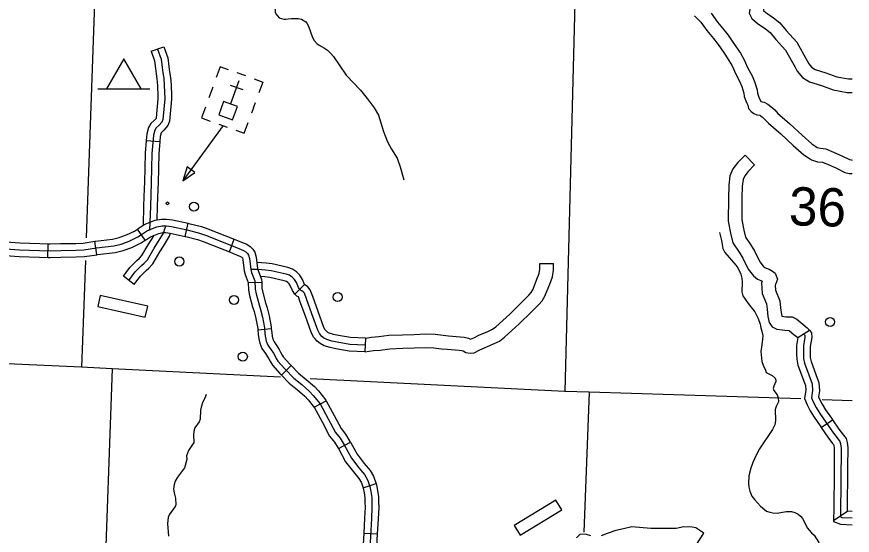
# Model space of a CAD drawing. Extents: x 653372 to 905732, y 627442 to 787275.
# Drawn here: x 896560 to 905732, y 700393 to 706082 of the extents above; entities that cross this region are included whole.
import ezdxf

# ---------------------------------------------------------------- set-up
doc = ezdxf.new("R2010")
doc.units = 0
for name, color, linetype in [('Level 32', 7, 'Continuous'), ('Level 35', 7, 'Continuous'), ('Level 4', 7, 'Continuous'), ('Level 45', 7, 'Continuous'), ('Level 46', 7, 'Continuous'), ('Level 5', 7, 'Continuous'), ('Level 56', 7, 'Continuous'), ('Level 57', 7, 'Continuous')]:
    doc.layers.add(name, color=color, linetype=linetype)

msp = doc.modelspace()

# ---------------------------------------------------------------- linework, layer by layer
at = {"layer": 'Level 32'}
for p, q in [((897968.5, 703628.9), (897884.4, 703752.3)), ((898409.6, 703670.7), (898441.6, 703816.6)), ((896902.3, 703441.2), (896906.6, 703590.4)), ((897439.6, 703470.6), (897417.5, 703618.3)), ((898894.5, 703501.9), (898948.7, 703641.1)), ((899099.9, 703164.4), (899249.2, 703170.6)), ((899206.1, 702648.3), (899355, 702660.5)), ((899467.1, 702149.4), (899574.1, 702253.6)), ((899826.6, 701797.4), (899958.7, 701867.1)), ((900091.7, 701343.6), (900222.8, 701415.1)), ((900362.3, 700913.8), (900504.6, 700959.1)), ((900369.5, 700417.4), (900518.6, 700409.3))]:
    msp.add_line(p, q, dxfattribs=at)
for points in [[(897884.4, 703752.3), (897900.9, 703763.6), (897960.8, 703801.8), (898078.9, 703848.7), (898149.2, 703862.2), (898203.6, 703862.1), (898270.2, 703854.2), (898441.6, 703816.6)], [(896440.6, 703535.9), (896591.2, 703524.8), (896811.6, 703518.5), (896927.3, 703515.1), (897043.1, 703517.3), (897211.4, 703520.8), (897295.6, 703524.5), (897435.7, 703545.6), (897625.8, 703567.6), (897707.4, 703588.1), (897795.4, 703618.8), (897890.2, 703665.9), (897942.1, 703701.3), (897994.9, 703735.1), (898099.9, 703776.7), (898156.3, 703787.5), (898199.1, 703787.5), (898257.8, 703780.5), (898432.1, 703742.2), (898566.3, 703707.8), (898632.1, 703684.1), (898955.1, 703558.5), (899000.2, 703539.6), (899050.7, 703518.4), (899075.9, 703503.1), (899094.5, 703485), (899106, 703466.9)], [(897417.5, 703618.3), (897425.9, 703619.6), (897612.4, 703641.2), (897685.9, 703659.7), (897766.4, 703687.7), (897852.4, 703730.5), (897884.4, 703752.3)], [(898441.6, 703816.6), (898449.4, 703814.9), (898588.3, 703779.3), (898658.3, 703754.1), (898948.7, 703641.1)], [(897968.5, 703628.9), (897983.2, 703638.9), (898029.1, 703668.3), (898120.9, 703704.7), (898163.3, 703712.8), (898194.6, 703712.8), (898245.3, 703706.7), (898409.6, 703670.7)], [(898409.6, 703670.7), (898414.8, 703669.5), (898544.4, 703636.4), (898605.9, 703614.2), (898894.5, 703501.9)], [(896384.2, 703614.4), (896445.7, 703610.4), (896595, 703599.4), (896813.7, 703593.1), (896906.6, 703590.4)], [(896906.6, 703590.4), (896927.6, 703589.8), (897041.7, 703592), (897209, 703595.4), (897288.4, 703599), (897417.5, 703618.3)], [(897439.6, 703470.6), (897445.6, 703471.5), (897639.3, 703494), (897728.8, 703516.5), (897824.5, 703549.8), (897928, 703601.3), (897968.5, 703628.9)], [(898948.7, 703641.1), (898983.1, 703627.7), (899029.1, 703608.4), (899084.7, 703585.1), (899121.9, 703562.6), (899152.9, 703532.5), (899175.1, 703497.5), (899189.9, 703443.6), (899204.5, 703320.1), (899209.8, 703296.8), (899248, 703197.9), (899249.2, 703170.6)], [(898894.5, 703501.9), (898927.1, 703489.3), (898971.3, 703470.7), (899016.8, 703451.6), (899030, 703443.6), (899036.2, 703437.6), (899037, 703436.4), (899042.9, 703414.9), (899057.1, 703294.6), (899066.6, 703253.1), (899099.8, 703167.1), (899099.9, 703164.4)], [(896374.6, 703465.3), (896435.4, 703461.4), (896587.3, 703450.2), (896809.4, 703443.8), (896902.3, 703441.2)], [(896902.3, 703441.2), (896926.9, 703440.4), (897044.6, 703442.7), (897213.9, 703446.1), (897302.9, 703450.1), (897439.6, 703470.6)], [(899106, 703466.9), (899116.4, 703429.2), (899130.8, 703307.3), (899138.2, 703274.9), (899173.9, 703182.5), (899177.6, 703093.8), (899187.5, 703040.5), (899220, 702920), (899237.2, 702868.6), (899257.7, 702785.9), (899279.3, 702670.1), (899284.6, 702604.5), (899291.7, 702562.7), (899300, 702523.5), (899318.4, 702478.4), (899352.2, 702428.6), (899377.1, 702390.5), (899391.9, 702365.1), (899409.6, 702331.4), (899426.5, 702303.9), (899502.9, 702219.6), (899601.7, 702118.1), (899688.9, 702046.1), (899774.9, 701971.5), (899815.1, 701927), (899891.6, 701834.2), (899977.4, 701671.4), (900057.9, 701522), (900108.9, 701458.5), (900153.9, 701385.5), (900233.4, 701239.8), (900316.3, 701134.4), (900377.8, 701058.7), (900408.6, 701007.9), (900418.9, 700982.1), (900436.2, 700927.8), (900446.9, 700872.8), (900456.8, 700808.9), (900457.7, 700756.5), (900459.3, 700697.5), (900453, 700577)], [(899099.9, 703164.4), (899103.2, 703085.4), (899114.6, 703024), (899148.5, 702898.4), (899165.5, 702847.7), (899184.7, 702770.1), (899205.1, 702660.1), (899206.1, 702648.3)], [(899249.2, 703170.6), (899252, 703102.2), (899260.4, 703057.1), (899291.5, 702941.6), (899309, 702889.4), (899330.7, 702801.8), (899353.4, 702680), (899355, 702660.5)], [(899206.1, 702648.3), (899210.5, 702595.1), (899218.4, 702548.8), (899228.3, 702501.6), (899252.2, 702442.9), (899290.1, 702387.2), (899313.5, 702351.2), (899326.6, 702328.9), (899344.7, 702294.5), (899366.5, 702258.9), (899448.5, 702168.5), (899467.1, 702149.4)], [(899355, 702660.5), (899358.8, 702613.8), (899365.1, 702576.7), (899371.7, 702545.5), (899384.6, 702513.8), (899414.4, 702470), (899440.6, 702429.8), (899457.2, 702401.4), (899474.6, 702368.3), (899486.5, 702348.9), (899557.4, 702270.8), (899574.1, 702253.6)], [(899574.1, 702253.6), (899652.4, 702173.1), (899737.2, 702103.1), (899827.3, 702024.9), (899871.6, 701975.8), (899954.1, 701875.8), (899958.7, 701867.1)], [(899467.1, 702149.4), (899551, 702063.2), (899640.7, 701989.1), (899722.5, 701918.1), (899758.5, 701878.2), (899829.1, 701792.6), (899826.6, 701797.5)], [(899958.7, 701867.1), (900043.3, 701706.6), (900120.4, 701563.4), (900170, 701501.6), (900218.5, 701423), (900222.8, 701415.1)], [(899826.6, 701797.4), (899911.5, 701636.3), (899995.4, 701480.6), (900047.7, 701415.3), (900089.3, 701348), (900091.7, 701343.6)], [(900222.8, 701415.1), (900296, 701281), (900374.6, 701181), (900438.9, 701101.8), (900475.7, 701041.3), (900489.2, 701007.3), (900504.6, 700959.1)], [(900091.7, 701343.6), (900170.8, 701198.5), (900258, 701087.7), (900316.6, 701015.6), (900341.6, 700974.4), (900348.6, 700956.9), (900362.3, 700913.8)], [(900362.3, 700913.8), (900363.7, 700909.3), (900373.3, 700860), (900382.2, 700802.5), (900383, 700754.9), (900384.5, 700698.5), (900378.4, 700581), (900369.5, 700417.4)], [(900504.6, 700959.1), (900508.7, 700946.3), (900520.4, 700885.7), (900531.4, 700815.3), (900532.3, 700758.1), (900534, 700696.6), (900527.5, 700573), (900518.6, 700409.3)], [(900453, 700577), (900420.8, 699985.1)], [(900369.5, 700417.4), (900346.2, 699986.8), (900346.9, 699887.7)], [(900518.6, 700409.3), (900495.5, 699983.4), (900496.3, 699888.9)]]:
    msp.add_lwpolyline(points, dxfattribs=at)
at = {"layer": 'Level 35'}
for points in [[(899254.3, 706967.6), (899248.9, 706820.5), (899272.8, 706541.2), (899309.2, 706464.2), (899350.8, 706424.9), (899371.7, 706392.3), (899375.5, 706356.2), (899363.3, 706317.6), (899366.6, 706297.6), (899380.9, 706275.1), (899413.9, 706249.1), (899424.3, 706231.8), (899421.8, 706213.9), (899397.3, 706165.8), (899396.2, 706132.9), (899405.5, 706111.6), (899440.1, 706070.6), (899490.5, 706056), (899513.3, 706053.2), (899541.4, 706058.3)], [(899541.4, 706058.3), (899575.5, 706063.2), (899648.3, 706061.8), (899685.9, 706054.6), (899732.9, 706025.2), (899745.4, 706011.8), (899762.3, 705979.3), (899807.1, 705853), (899825, 705822.5), (899856.7, 705784.5), (899880.1, 705767.8), (899940, 705737.9), (899973.2, 705714.9), (900009.9, 705679.7), (900036.8, 705646.9), (900175.8, 705441.8), (900333, 705274.9), (900408.8, 705183.6), (900482.4, 705083.4), (900531.7, 705002.9), (900586.7, 704823.5), (900630.9, 704710.2), (900673.1, 704627), (900737.8, 704529), (900770.7, 704436.1), (900807.9, 704293.2)], [(904274.8, 703713.6), (904296.9, 703626.1), (904311, 703537.8), (904331.6, 703496.2), (904454.8, 703356.4), (904475.7, 703325.8), (904510.4, 703255.8), (904521, 703213.5), (904523.5, 703169.5), (904518.1, 703061.8), (904530.7, 703019.5), (904581.1, 702945), (904587.8, 702934.7)], [(904587.8, 702934.7), (904663.1, 702845.4), (904698.4, 702772.3), (904722.2, 702707.4), (904729.8, 702667.6), (904742.6, 702616.9), (904750.9, 702581), (904746.8, 702543.5), (904738.4, 702481.8), (904728.4, 702410.2), (904734.2, 702336.2), (904738.4, 702299.2), (904754.1, 702258.3), (904780.5, 702203), (904785.2, 702179.8), (904852.9, 702145.6), (904884.9, 702116.6), (904893.2, 702095.4), (904893.7, 702078.4), (904871.1, 702029.2), (904865.3, 702002.5), (904870.6, 701981.3), (904907, 701935.2), (904919.8, 701900.9), (904920.4, 701857.9), (904895.8, 701806.8), (904885.8, 701774.2), (904887.8, 701650.3), (904881.4, 701605.6), (904856.7, 701551.5), (904715.2, 701340.4), (904676.1, 701271.8), (904639.6, 701193.1), (904616.6, 701129.9), (904598, 701046.7), (904591.2, 700962), (904594.9, 700920), (904607.4, 700875.7), (904630.6, 700823), (904657.4, 700787.2), (904722.8, 700711.2), (904791.9, 700659), (904825.3, 700645), (904859, 700637.9), (904906.8, 700635.3), (905006.1, 700653.1), (905063.1, 700655.3), (905102.6, 700643), (905136.9, 700624.9), (905164.1, 700603.1), (905186.2, 700575.4)], [(898640, 701937.4), (898628.4, 701905.8), (898601.4, 701858.5), (898583.2, 701797.2), (898577.5, 701764.4), (898575.5, 701667.8), (898562.9, 701639.2), (898516.6, 701572.4), (898504.9, 701534.8), (898500, 701496.1), (898504.2, 701411.3), (898444.6, 701323.9), (898425.3, 701263.5), (898426.5, 701223.6), (898402.6, 701134.5), (898325.7, 701031.5), (898299.8, 700985.2), (898289.1, 700950.6), (898283, 700897.9), (898287.2, 700860), (898304.9, 700801.8), (898306.3, 700728.1), (898297.9, 700707.3), (898235.2, 700619), (898223.6, 700587.4), (898217.2, 700523.7), (898225.2, 700383.1)], [(905186.2, 700575.4), (905240.1, 700471.6), (905258.5, 700447.3), (905282.8, 700418.9), (905313.2, 700394.4), (905363.8, 700313.1), (905410.9, 700216.5), (905466.3, 700106.7), (905537, 699932.1), (905596.8, 699821.9), (905638.5, 699771.1), (905701.3, 699725.9), (905732, 699700.6)]]:
    msp.add_lwpolyline(points, dxfattribs=at)
at = {"layer": 'Level 4'}
for points in [[(899454.8, 702126.7), (897607.7, 702219), (897273, 702235.8), (892357.5, 702455.9), (891998.8, 702472), (887105.6, 702723.4), (886747.5, 702741.8), (886084.2, 702775.7)], [(905165.8, 701889.7), (902845.5, 701962.1), (902578, 701970.5), (899780.3, 702110.4)], [(905732, 701867.1), (905401.9, 701880.5)]]:
    msp.add_lwpolyline(points, dxfattribs=at)
at = {"layer": 'Level 45'}
for p, q in [((898035.3, 705702.5), (898176.3, 705751.7)), ((897981.5, 704725.5), (898130.3, 704713.5)), ((897847.9, 703142.6), (897731.6, 703236.3)), ((899719.1, 703145.8), (899613, 703036.9)), ((905135, 702564.1), (905261.3, 702644.5)), ((900389.7, 702554.4), (900383.1, 702405.2)), ((905391.8, 701575.2), (905515.1, 701659.5)), ((905525.7, 700556.3), (905684.2, 700660.6))]:
    msp.add_line(p, q, dxfattribs=at)
for points in [[(898105.8, 705727.1), (898145.1, 705614.3), (898156.6, 705524.6), (898163.7, 705467.3), (898173.4, 705407.4), (898179.5, 705330.3), (898185.6, 705180.6), (898165.2, 704954.2), (898154.4, 704926.6), (898122.2, 704891.1), (898092.4, 704862.9), (898077.1, 704836.3), (898061, 704783), (898044.8, 704581.9), (898037.7, 704260.4), (898028.2, 704003.4), (898019.5, 703737.2)], [(898035.3, 705702.5), (898072, 705597.1), (898082.5, 705515.2), (898089.8, 705456.8), (898099.2, 705398.4), (898104.9, 705325.9), (898109.8, 705207.3)], [(898176.3, 705751.7), (898218.2, 705631.5), (898230.7, 705533.9), (898237.7, 705477.9), (898247.6, 705416.3), (898254.1, 705334.8), (898259, 705213.3)], [(898109.8, 705207.3), (898110.8, 705182.4), (898091.8, 704971.6), (898089.9, 704966.6), (898068.8, 704943.4), (898033.1, 704909.7), (898008, 704866.1), (897987.2, 704796.9), (897981.5, 704725.5)], [(898259, 705213.3), (898260.4, 705178.8), (898238.6, 704936.8), (898218.9, 704886.5), (898175.6, 704838.8), (898151.6, 704816.1), (898146.1, 704806.6), (898134.8, 704769), (898130.3, 704713.5)], [(897981.5, 704725.5), (897970.2, 704585.8), (897963, 704262.6), (897960.6, 704197.1)], [(898130.3, 704713.5), (898119.4, 704578.1), (898112.3, 704258.2), (898109.9, 704191.6)], [(897960.6, 704197.1), (897953.6, 704006), (897946.7, 703796.3)], [(898109.9, 704191.6), (898102.8, 704000.8), (898098, 703852.4)], [(897789.8, 703189.4), (897821.1, 703228.3), (897860.8, 703281.3), (897890.4, 703313.9), (897929.7, 703354.1), (897959.1, 703378.7), (897994.3, 703414.7), (898068.7, 703541.1), (898170.6, 703708.5), (898191.3, 703765.2), (898199.1, 703787.5)], [(898043.4, 703643.1), (898068.1, 703683.7)], [(898171, 703565.5), (898238.2, 703676), (898249.1, 703705.9)], [(897731.6, 703236.3), (897762.2, 703274.2), (897803.2, 703328.9), (897836, 703365.1), (897878.9, 703408.9), (897908.3, 703433.6), (897934.6, 703460.5), (898004.7, 703579.5), (898043.4, 703643.1)], [(897847.9, 703142.6), (897880.1, 703182.5), (897918.5, 703233.7), (897944.8, 703262.7), (897980.6, 703299.3), (898009.9, 703323.9), (898054, 703369), (898132.8, 703502.8), (898171, 703565.5)], [(899719.1, 703145.8), (899696.5, 703200.1), (899667.8, 703246.7), (899631.5, 703282.3), (899586.9, 703312.3), (899536.9, 703329.2), (899364.2, 703369), (899298.6, 703376.6), (899196.9, 703384.1)], [(900386.4, 702479.8), (900217.4, 702487.3), (900078, 702511), (900020.2, 702524.1), (899962.6, 702539.3), (899931.9, 702556.8), (899909.6, 702575.1), (899884.6, 702605.9), (899863.8, 702641.8), (899799.4, 702821.6), (899739.8, 702986.2), (899717.7, 703047.1), (899703.6, 703062), (899690.4, 703072.8), (899678.1, 703078.3), (899670, 703085.8), (899652.1, 703112.3), (899629.8, 703165.9), (899609, 703199.8), (899584, 703224.2), (899553.5, 703244.8), (899516.5, 703257.3), (899351.5, 703295.3), (899291.5, 703302.2), (899210.8, 703308.2), (899130.8, 703307.3)], [(899652.1, 703008.1), (899636.3, 703015.3), (899613, 703036.9), (899586.1, 703076.7), (899563.1, 703131.8), (899550.2, 703152.8), (899536.6, 703166.1), (899520.1, 703177.3), (899496.1, 703185.4), (899338.8, 703221.6), (899284.5, 703227.8), (899235.1, 703231.5)], [(899947.3, 702647.1), (899946.2, 702648.4), (899931.8, 702673.3), (899869.7, 702846.9), (899810, 703011.7), (899782.6, 703087.1), (899754.6, 703116.8), (899719.1, 703145.8)], [(899831.4, 702552.9), (899822.9, 702563.4), (899795.8, 702610.3), (899729.2, 702796.4), (899669.6, 702960.7), (899652.8, 703007.1), (899652.6, 703007.3), (899650.8, 703008.8), (899652.1, 703008.1)], [(900389.7, 702554.4), (900225.4, 702561.7), (900092.5, 702584.3), (900038, 702596.7), (899991.1, 702609), (899974.4, 702618.5), (899962.8, 702628), (899947.3, 702647.1)], [(905135, 702564.1), (905120.6, 702475.8), (905120.5, 702378.2), (905122.2, 702324.7), (905135.4, 702260.2), (905206, 702066.5)], [(905201, 702600.3), (905209.9, 702588.2), (905211.3, 702567.7), (905195.3, 702469.7), (905195.2, 702379.4), (905196.7, 702333.5), (905207.5, 702280.6), (905290.6, 702052.5), (905296.7, 701981.5), (905284.8, 701902.4), (905303.7, 701856.4), (905334.7, 701794.9), (905375.7, 701728.2), (905441.1, 701635.4), (905524.6, 701513.4), (905575.6, 701446.3), (905595, 701420.5), (905601.9, 701395.1), (905608.1, 701349.5), (905602.4, 700625.4), (905601.6, 700595.1), (905616.5, 700589.7), (905732, 700583.1)], [(905261.3, 702644.5), (905283, 702614.9), (905286.4, 702564.2), (905269.9, 702463.6), (905269.9, 702380.5), (905271.1, 702342.2), (905279.5, 702301), (905346.3, 702117.7)], [(900383.1, 702405.2), (900209.5, 702412.9), (900063.5, 702437.7), (900002.5, 702451.6), (899934.1, 702469.5), (899889.4, 702495), (899856.4, 702522.1), (899831.4, 702552.9)], [(905346.3, 702117.7), (905364.2, 702068.8), (905371.9, 701979.2), (905361.8, 701911.6), (905371.7, 701887.4), (905400, 701831.3), (905438.1, 701769.2), (905502.4, 701678), (905515.1, 701659.5)], [(905206, 702066.5), (905217.1, 702036.2), (905221.6, 701983.9), (905207.9, 701893.1), (905235.7, 701825.4), (905269.4, 701758.5), (905313.3, 701687.1), (905379.8, 701592.8), (905391.8, 701575.2)], [(905515.1, 701659.5), (905585.2, 701557.1), (905635.1, 701491.4), (905663.4, 701453.9), (905675.2, 701409.9), (905682.8, 701354.3), (905681.1, 701138.1)], [(905391.8, 701575.2), (905464, 701469.7), (905516.1, 701401.2), (905526.7, 701387.1), (905528.5, 701380.2), (905533.4, 701344.7), (905531.8, 701139.3)], [(905531.8, 701139.3), (905527.8, 700626.8), (905527.4, 700615.1)], [(905681.1, 701138.1), (905677.4, 700661)], [(905677.4, 700661), (905732, 700657.9)], [(905527.4, 700615.1), (905525.4, 700543.5), (905601.2, 700515.7), (905732, 700508.3)]]:
    msp.add_lwpolyline(points, dxfattribs=at)
at = {"layer": 'Level 46'}
for points in [[(904613.1, 706202.1), (904600.4, 706119.6), (904630.4, 706062.8), (904688, 706011.3), (904778, 705950.2), (904830.8, 705907.1), (904893.8, 705831.6), (905000, 705713.5), (905105.9, 705529.8), (905127.7, 705484.4), (905186.6, 705413.4), (905262.9, 705366.8), (905395.1, 705325.4), (905522.3, 705278.9), (905676.3, 705250.8), (905732, 705250.6)], [(904758.6, 706165.8), (904756.6, 706152.6), (904757.9, 706150.5), (904781.6, 706128.3), (904867.3, 706070), (904936.3, 706013.8), (905006.7, 705929.4), (905121.5, 705801.7), (905238.1, 705599.5), (905254.4, 705565.6), (905285.7, 705527.9), (905325.1, 705503.8), (905443, 705466.9), (905561.6, 705423.5), (905690, 705400.1), (905732, 705400)], [(903998.9, 706093.1), (904068.7, 706022.2), (904136.3, 705929.5), (904210.1, 705842.1), (904247.2, 705792.1), (904285.3, 705738.7), (904332.1, 705671.1), (904378.2, 705602.8), (904411.7, 705542.2), (904452.1, 705452.6), (904493, 705375), (904518, 705317.4), (904540.5, 705244.6), (904546.7, 705207.3), (904563.3, 705160.6), (904572.8, 705132.8), (904583.7, 705110.4), (904592.6, 705076.3), (904623.6, 705041.2), (904651, 705020.4), (904685, 705006.8), (904715.4, 705000.5), (904725.9, 704995.3), (904742.9, 704981.7), (904775.5, 704952.2), (904812.5, 704912.9), (904865.5, 704867.5), (904948.1, 704796.2), (905081.9, 704670.5), (905198.9, 704565.7), (905250.1, 704533.8), (905283.6, 704511.8), (905351.1, 704491.5), (905403.6, 704485.4), (905466.3, 704459.9), (905552.1, 704422.1), (905648.8, 704373.4), (905698, 704362), (905732, 704360.1)], [(904182.9, 706119.2), (904253.9, 706021.7), (904327.2, 705934.9), (904367.9, 705880), (904407.5, 705824.6), (904455.4, 705755.4), (904505.7, 705680.8), (904545.3, 705609.2), (904586.4, 705518.2), (904627.8, 705439.6), (904658.3, 705369.3), (904686.2, 705278.9), (904691.8, 705244.8), (904704.3, 705209.9), (904711.2, 705189.7), (904724.5, 705162.2), (904727.5, 705150.6), (904728.3, 705150.3), (904764.6, 705142.8), (904806.6, 705121.9), (904839.7, 705095.6), (904880.1, 705058.9), (904915.7, 705021.1), (904962.9, 704980.7), (905048, 704907.2), (905182.9, 704780.6), (905288.9, 704685.6), (905330.6, 704659.6), (905347.4, 704648.6), (905381.5, 704638.3), (905441.1, 704631.4), (905524.5, 704597.4), (905615.9, 704557.2), (905699.9, 704514.9), (905719.2, 704510.4), (905732, 704509.7)], [(904659.9, 704455.1), (904555.4, 704561.8), (904476.1, 704484.1), (904422.2, 704414.2), (904387.9, 704336.7), (904375.5, 704235.5), (904371.4, 704092.4), (904369.7, 703839.3), (904395, 703707.3), (904420.5, 703599.3), (904490.2, 703500.5), (904531.3, 703433.6), (904589.5, 703314), (904646.9, 703239.6), (904692.5, 703203.2), (904727.6, 703186.4), (904742.6, 703180.9), (904735.1, 703162.6), (904742.7, 703046.7), (904791.4, 702930.1), (904796.7, 702872.5), (904805.8, 702791.8), (904819, 702727.6), (904851.6, 702679.1), (904904.4, 702653.7), (904990.4, 702641.3), (905035.6, 702640), (905042, 702636.8), (905090.9, 702594.9), (905135, 702564.1)], [(904659.9, 704455.1), (904588, 704384.6), (904551.5, 704337.3), (904533.4, 704296.5), (904524.6, 704224.2), (904520.7, 704089.8), (904519.1, 703853), (904541.1, 703738.6), (904559.3, 703661.7), (904615, 703582.7), (904662.4, 703505.5), (904717.1, 703393.1), (904754.2, 703345.1), (904772.4, 703330.6), (904785.7, 703324.2), (904821.1, 703311.2), (904855.5, 703290.8), (904885.8, 703266.7), (904911.5, 703201.4), (904888.8, 703144), (904886.4, 703138), (904890.1, 703081.3), (904938.1, 702966.5), (904945.3, 702887.6), (904953.5, 702815.3), (904957.2, 702797), (905003.3, 702790.3), (905072.2, 702788.3), (905124.9, 702762.6), (905187.5, 702708.8), (905237.1, 702667.2), (905261.3, 702644.5)], [(900383.1, 702405.2), (900474.9, 702418.5), (900551.4, 702425.4), (900655.8, 702437.7), (900799, 702443.8), (900926.9, 702447.4), (901048.6, 702453), (901140.5, 702450.5), (901222.9, 702439), (901285, 702432.9), (901417, 702421.8), (901447.8, 702419.2), (901461.2, 702415.7), (901490.2, 702399.5), (901536.4, 702392.4), (901581.7, 702395.4), (901642.6, 702426.3), (901695, 702450.6), (901793.7, 702492.4), (901861.3, 702523.8), (901915.9, 702565.8), (902075.7, 702711.1), (902212, 702845.9), (902290.3, 702925), (902327.7, 702965.7), (902358.2, 703017.8), (902382.9, 703076.8), (902410.4, 703148.1), (902440.2, 703228.6), (902451.1, 703300.2), (902452.1, 703373.8)], [(900389.7, 702554.4), (900456.3, 702566.7), (900535.9, 702574), (900643.9, 702586.7), (900793.8, 702593), (900921.4, 702596.6), (901047.1, 702602.5), (901153, 702599.6), (901240.6, 702587.3), (901298.5, 702581.6), (901429.5, 702570.6), (901473.2, 702566.9), (901517.5, 702555.3), (901539.5, 702543), (901541.9, 702542.6), (901577.3, 702560.6), (901634.4, 702587.1), (901733.1, 702628.9), (901783.4, 702652.3), (901820, 702680.4), (901972.9, 702819.4), (902106.4, 702951.6), (902182.1, 703028), (902206.9, 703055), (902224.3, 703084.7), (902244.3, 703132.4), (902270.6, 703200.8), (902294.8, 703266.2), (902301.9, 703312.5), (902302.7, 703375.9), (902452.1, 703373.8)], [(904021.6, 700291.8), (904102.1, 700417.6), (904013.7, 700474.2), (903974.2, 700483.3), (903883.1, 700485.9), (903798.1, 700468.2), (903715.2, 700467), (903521.7, 700468.7), (903311, 700487.2), (903220.3, 700463), (903134.8, 700445.2), (903039.7, 700413.7), (902976.6, 700386.1)], [(902862, 700387.4), (902813.6, 700402.1), (902745, 700404.1), (902704.9, 700366.1)]]:
    msp.add_lwpolyline(points, dxfattribs=at)
at = {"layer": 'Level 5'}
for points in [[(897456.4, 707474.3), (897322.7, 703655.2)], [(902711.1, 707233.3), (902578, 701970.5)], [(897314, 703407.6), (897273, 702235.8)], [(897607.7, 702219), (897426.3, 697114.6)], [(902845.5, 701962.1), (902786.4, 700427.8)]]:
    msp.add_lwpolyline(points, dxfattribs=at)
at = {"layer": 'Level 56'}
for centre in [(898504.9, 703996.9), (898344.8, 703396.2), (898945.9, 702975.2), (900083.5, 703006.1), (905488.5, 702732.7), (899042, 702353.2)]:
    msp.add_circle(centre, 49.8, dxfattribs=at)
at = {"layer": 'Level 57'}
for p, q in [((899073.8, 705432), (898980.1, 705465.8)), ((898711.8, 705310.1), (898669.7, 705193)), ((898901.9, 705332.5), (899042.4, 705281.9)), ((898997.4, 705377.5), (898906.6, 705125.3)), ((897449.7, 705290), (898020.9, 705289.1)), ((899159.5, 705083.7), (899180.2, 705141.4)), ((899159.5, 705083.7), (899138.1, 705024.3)), ((898777.7, 704903.7), (898871.4, 704869.9)), ((897476.6, 703025.1), (897449.2, 702903.7)), ((897998.6, 702907.3), (897476.6, 703025.1)), ((897449.2, 702903.7), (897971.2, 702785.9)), ((897971.2, 702785.9), (897998.6, 702907.3)), ((902477.8, 700778.3), (902020.2, 700500.8)), ((902542.3, 700671.9), (902477.8, 700778.3)), ((902084.7, 700394.3), (902542.3, 700671.9)), ((902020.2, 700500.8), (902084.7, 700394.3))]:
    msp.add_line(p, q, dxfattribs=at)
for points in [[(897544.9, 705289.9), (897925.7, 705289.2), (897735.8, 705619.4)], [(898929.6, 704951.9), (898982.2, 705098.1), (898830.6, 705152.6), (898777.9, 705006.5)], [(898514.9, 704373.7), (898432.7, 704433.3), (898384.3, 704280.2)]]:
    msp.add_lwpolyline(points, close=True, dxfattribs=at)
for points in [[(898885.9, 705499.7), (898792.2, 705533.4), (898750.1, 705416.3)], [(899167, 705398.5), (899260.6, 705364.8), (899218.5, 705247.7)], [(898632, 705088.4), (898589.9, 704971.3), (898683.6, 704937.6)], [(898824.6, 704886.8), (898384.3, 704280.2)], [(898964.6, 704836.4), (899058.3, 704802.7), (899100.4, 704919.8)]]:
    msp.add_lwpolyline(points, dxfattribs=at)
msp.add_circle((898214.6, 704034.5), 14.9, dxfattribs=at)

# ---------------------------------------------------------------- texts
at = {"layer": 'Level 5'}
msp.add_text('36', height=420.58, rotation=358.35182, dxfattribs=at).set_placement((905032.4, 703794.3))

doc.saveas('drawing.dxf')
